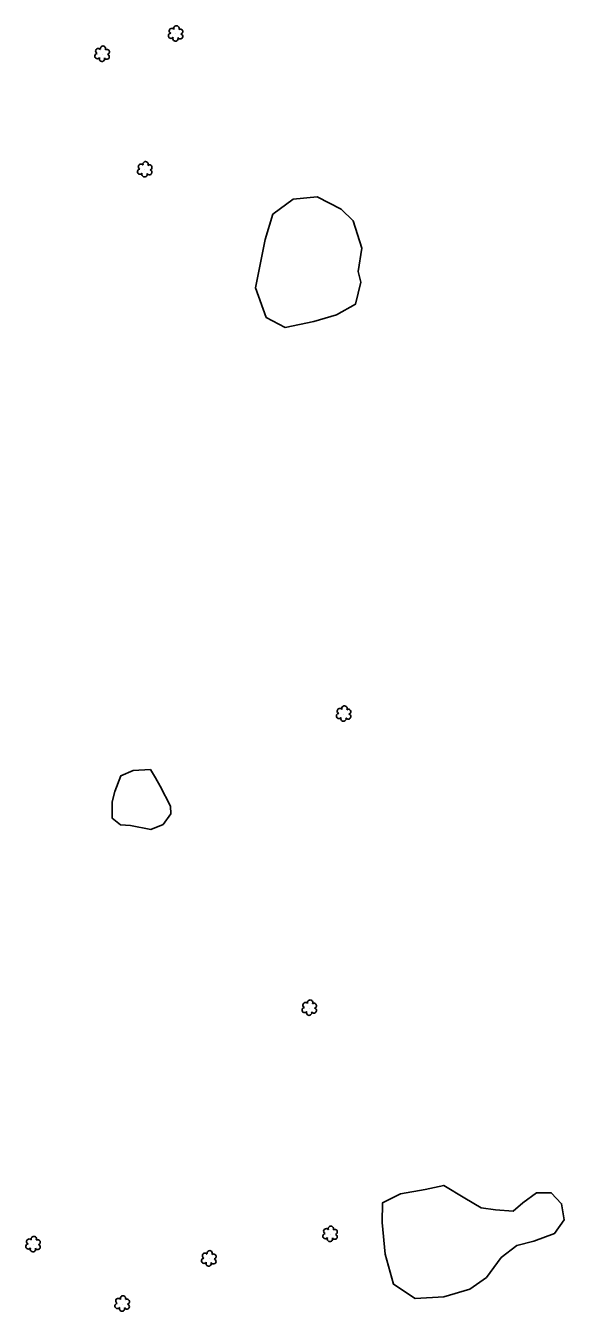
# Model space of a CAD drawing. Extents: x 3040896 to 3051146, y 687568 to 732976.
# Drawn here: x 3048270.7 to 3048468.9, y 703517 to 703990.7 of the extents above; entities that cross this region are included whole.
import ezdxf

# ---------------------------------------------------------------- set-up
doc = ezdxf.new("R2010")
doc.units = 0
doc.layers.add('Exist Vegetation Hedge Row', color=7, linetype='Continuous')
doc.layers.add('Exist Vegetation Shrub CELL', color=7, linetype='Continuous')

msp = doc.modelspace()

# ---------------------------------------------------------------- linework, layer by layer
at = {"layer": 'Exist Vegetation Hedge Row'}
for points in [[(3048385.06, 703884.19), (3048376.72, 703881.79), (3048366.15, 703879.52), (3048359.2, 703883.22), (3048355.29, 703894.11), (3048358.76, 703911.9), (3048361.58, 703921.29), (3048369.14, 703926.8), (3048377.96, 703927.65), (3048386.75, 703923.19), (3048391.14, 703918.78), (3048394.32, 703908.77), (3048392.98, 703900.19), (3048393.95, 703896.24), (3048392.02, 703888.09), (3048385.06, 703884.19)], [(3048320.12, 703710.51), (3048323.9, 703703.17), (3048324.05, 703700.34), (3048321.23, 703696.42), (3048316.68, 703694.61), (3048309.25, 703696.02), (3048305.51, 703696.31), (3048302.49, 703698.69), (3048302.44, 703704.71), (3048303.42, 703708.58), (3048305.67, 703714.33), (3048310.19, 703716.34), (3048316.57, 703716.66), (3048318.48, 703713.66), (3048320.12, 703710.51)], [(3048457.68, 703542.93), (3048451.42, 703541.3), (3048445.61, 703536.85), (3048440.2, 703529.52), (3048434.16, 703525.23), (3048424.5, 703522.43), (3048414.03, 703521.71), (3048406.06, 703526.99), (3048402.97, 703538.12), (3048401.83, 703549.73), (3048401.94, 703557), (3048408.64, 703560.29), (3048417.62, 703561.89), (3048424.51, 703563.44), (3048432.32, 703558.69), (3048438.26, 703555.16), (3048443.5, 703554.45), (3048450.08, 703553.94), (3048453.57, 703556.97), (3048458.6, 703560.71), (3048464.06, 703560.7), (3048467.86, 703556.65), (3048468.86, 703550.72), (3048465.32, 703545.65), (3048457.68, 703542.93)]]:
    msp.add_lwpolyline(points, dxfattribs=at)
at = {"layer": 'Exist Vegetation Shrub CELL'}
for p, q in [((3048325.9, 703987.7), (3048325.9, 703987.7)), ((3048298.85, 703980.22), (3048298.85, 703980.22)), ((3048314.54, 703937.65), (3048314.54, 703937.65)), ((3048387.73, 703737.09), (3048387.73, 703737.09)), ((3048375.1, 703628.75), (3048375.1, 703628.75)), ((3048382.75, 703545.41), (3048382.75, 703545.41)), ((3048273.43, 703541.63), (3048273.43, 703541.63)), ((3048338.12, 703536.36), (3048338.12, 703536.36)), ((3048306.25, 703519.72), (3048306.25, 703519.72))]:
    msp.add_line(p, q, dxfattribs=at)
for centre, radius, start, end in [((3048324.1, 703987), 0.955, 95.1099, 327.9534), ((3048324.42, 703988.83), 0.968, 35.8908, 245.4216), ((3048326.13, 703989.74), 0.99, 334.8391, 200.4717), ((3048327.54, 703986.77), 0.937, 204.9913, 73.4601), ((3048327.57, 703988.57), 0.929, 284.4567, 126.0861), ((3048297.37, 703981.35), 0.968, 35.8908, 245.4216), ((3048299.08, 703982.27), 0.99, 334.8391, 200.4717), ((3048325.77, 703986.02), 0.984, 151.2797, 21.387), ((3048297.05, 703979.52), 0.955, 95.1099, 327.9534), ((3048298.73, 703978.54), 0.984, 151.2797, 21.387), ((3048300.49, 703979.3), 0.937, 204.9913, 73.4601), ((3048300.53, 703981.09), 0.929, 284.4567, 126.0861), ((3048313.06, 703938.78), 0.968, 35.8908, 245.4216), ((3048314.77, 703939.69), 0.99, 334.8391, 200.4717), ((3048312.74, 703936.95), 0.955, 95.1099, 327.9534), ((3048314.41, 703935.97), 0.984, 151.2797, 21.387), ((3048316.18, 703936.72), 0.937, 204.9913, 73.4601), ((3048316.21, 703938.52), 0.929, 284.4567, 126.0861), ((3048385.93, 703736.39), 0.955, 95.1099, 327.9534), ((3048386.25, 703738.22), 0.968, 35.8908, 245.4216), ((3048387.96, 703739.13), 0.99, 334.8391, 200.4717), ((3048389.37, 703736.16), 0.937, 204.9913, 73.4601), ((3048389.4, 703737.96), 0.929, 284.4567, 126.0861), ((3048387.6, 703735.41), 0.984, 151.2797, 21.387), ((3048373.3, 703628.05), 0.955, 95.1099, 327.9534), ((3048373.62, 703629.88), 0.968, 35.8908, 245.4216), ((3048374.97, 703627.07), 0.984, 151.2797, 21.387), ((3048375.33, 703630.79), 0.99, 334.8391, 200.4717), ((3048376.74, 703627.82), 0.937, 204.9913, 73.4601), ((3048376.77, 703629.62), 0.929, 284.4567, 126.0861), ((3048381.27, 703546.54), 0.968, 35.8908, 245.4216), ((3048382.98, 703547.45), 0.99, 334.8391, 200.4717), ((3048384.42, 703546.28), 0.929, 284.4567, 126.0861), ((3048271.63, 703540.92), 0.955, 95.1099, 327.9534), ((3048271.95, 703542.75), 0.968, 35.8908, 245.4216), ((3048273.66, 703543.67), 0.99, 334.8391, 200.4717), ((3048275.1, 703542.49), 0.929, 284.4567, 126.0861), ((3048380.95, 703544.71), 0.955, 95.1099, 327.9534), ((3048382.62, 703543.73), 0.984, 151.2797, 21.387), ((3048384.39, 703544.49), 0.937, 204.9913, 73.4601), ((3048273.3, 703539.94), 0.984, 151.2797, 21.387), ((3048275.07, 703540.7), 0.937, 204.9913, 73.4601), ((3048336.64, 703537.49), 0.968, 35.8908, 245.4216), ((3048338.35, 703538.4), 0.99, 334.8391, 200.4717), ((3048339.79, 703537.23), 0.929, 284.4567, 126.0861), ((3048336.32, 703535.66), 0.955, 95.1099, 327.9534), ((3048337.99, 703534.68), 0.984, 151.2797, 21.387), ((3048339.76, 703535.43), 0.937, 204.9913, 73.4601), ((3048304.45, 703519.01), 0.955, 95.1099, 327.9534), ((3048304.76, 703520.84), 0.968, 35.8908, 245.4216), ((3048306.12, 703518.03), 0.984, 151.2797, 21.387), ((3048306.48, 703521.76), 0.99, 334.8391, 200.4717), ((3048307.88, 703518.79), 0.937, 204.9913, 73.4601), ((3048307.92, 703520.58), 0.929, 284.4567, 126.0861)]:
    msp.add_arc(centre, radius, start, end, dxfattribs=at)

doc.saveas('drawing.dxf')
